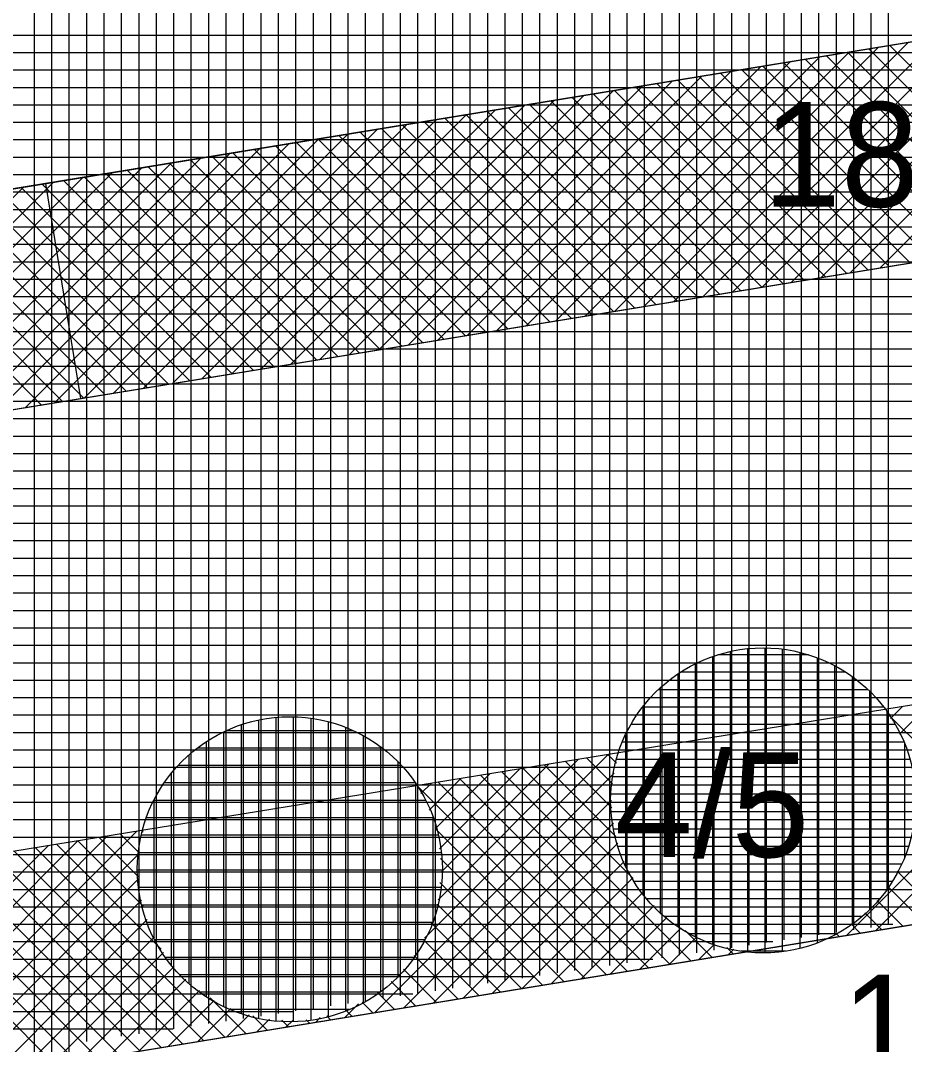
# Model space of a CAD drawing. Extents: x -566461 to -565198, y -1096301 to -1095707.
# Drawn here: x -565580.22 to -565570.08, y -1095882.39 to -1095870.64 of the extents above; entities that cross this region are included whole.
import ezdxf

# ---------------------------------------------------------------- set-up
doc = ezdxf.new("R2010")
doc.units = 0
for name, color, linetype in [('Vrstva 1', 7, 'Continuous'), ('Vrstva 13', 7, 'Continuous'), ('Vrstva 40', 7, 'Continuous'), ('Vrstva 41', 7, 'Continuous'), ('Vrstva 42', 7, 'Continuous'), ('Vrstva 43', 7, 'Continuous'), ('Vrstva 44', 7, 'Continuous')]:
    doc.layers.add(name, color=color, linetype=linetype)

msp = doc.modelspace()

# ---------------------------------------------------------------- linework, layer by layer
at = {"layer": 'Vrstva 1'}
msp.add_line((-565585.92, -1095883.62), (-565568.01, -1095880.69), dxfattribs=at)
at = {"layer": 'Vrstva 13'}
for p, q in [((-565587.281, -1095873.714), (-565569.078, -1095870.738)), ((-565586.878, -1095876.181), (-565568.675, -1095873.205))]:
    msp.add_line(p, q, dxfattribs=at)
at = {"layer": 'Vrstva 41'}
for p, q in [((-565570.359, -1095873.48), (-565567.535, -1095870.656)), ((-565572.387, -1095873.811), (-565569.36, -1095870.784)), ((-565572.049, -1095873.756), (-565569.029, -1095870.735)), ((-565571.711, -1095873.701), (-565568.73, -1095870.719)), ((-565571.373, -1095873.646), (-565568.431, -1095870.704)), ((-565571.035, -1095873.59), (-565568.132, -1095870.688)), ((-565570.697, -1095873.535), (-565567.834, -1095870.672)), ((-565573.063, -1095873.922), (-565570.036, -1095870.895)), ((-565572.725, -1095873.866), (-565569.698, -1095870.839)), ((-565573.739, -1095874.032), (-565570.713, -1095871.005)), ((-565573.401, -1095873.977), (-565570.375, -1095870.95)), ((-565568.543, -1095873.198), (-565570.732, -1095871.008)), ((-565568.274, -1095873.184), (-565570.489, -1095870.969)), ((-565568.005, -1095873.17), (-565570.246, -1095870.929)), ((-565574.416, -1095874.143), (-565571.389, -1095871.116)), ((-565574.078, -1095874.087), (-565571.051, -1095871.061)), ((-565569.284, -1095873.305), (-565571.461, -1095871.128)), ((-565569.041, -1095873.265), (-565571.218, -1095871.088)), ((-565568.798, -1095873.225), (-565570.975, -1095871.048)), ((-565575.092, -1095874.253), (-565572.065, -1095871.226)), ((-565574.754, -1095874.198), (-565571.727, -1095871.171)), ((-565570.014, -1095873.424), (-565572.191, -1095871.247)), ((-565569.771, -1095873.384), (-565571.948, -1095871.207)), ((-565569.528, -1095873.344), (-565571.704, -1095871.167)), ((-565575.768, -1095874.363), (-565572.741, -1095871.337)), ((-565575.43, -1095874.308), (-565572.403, -1095871.282)), ((-565570.743, -1095873.543), (-565572.92, -1095871.366)), ((-565570.5, -1095873.503), (-565572.677, -1095871.326)), ((-565570.257, -1095873.463), (-565572.434, -1095871.287)), ((-565576.444, -1095874.474), (-565573.418, -1095871.447)), ((-565576.106, -1095874.419), (-565573.08, -1095871.392)), ((-565571.473, -1095873.662), (-565573.649, -1095871.485)), ((-565571.23, -1095873.622), (-565573.406, -1095871.446)), ((-565570.986, -1095873.582), (-565573.163, -1095871.406)), ((-565577.12, -1095874.584), (-565574.094, -1095871.558)), ((-565576.782, -1095874.529), (-565573.756, -1095871.503)), ((-565572.202, -1095873.781), (-565574.379, -1095871.605)), ((-565571.959, -1095873.741), (-565574.135, -1095871.565)), ((-565571.716, -1095873.702), (-565573.892, -1095871.525)), ((-565578.134, -1095874.75), (-565575.108, -1095871.724)), ((-565577.796, -1095874.695), (-565574.77, -1095871.669)), ((-565577.458, -1095874.639), (-565574.432, -1095871.613)), ((-565572.932, -1095873.9), (-565575.108, -1095871.724)), ((-565572.688, -1095873.86), (-565574.865, -1095871.684)), ((-565572.445, -1095873.821), (-565574.622, -1095871.644)), ((-565578.81, -1095874.86), (-565575.784, -1095871.834)), ((-565578.472, -1095874.805), (-565575.446, -1095871.779)), ((-565573.661, -1095874.019), (-565575.837, -1095871.843)), ((-565573.418, -1095873.98), (-565575.594, -1095871.803)), ((-565573.175, -1095873.94), (-565575.351, -1095871.764)), ((-565579.486, -1095874.971), (-565576.461, -1095871.945)), ((-565579.148, -1095874.915), (-565576.123, -1095871.89)), ((-565574.39, -1095874.138), (-565576.566, -1095871.962)), ((-565574.147, -1095874.099), (-565576.323, -1095871.923)), ((-565573.904, -1095874.059), (-565576.08, -1095871.883)), ((-565580.162, -1095875.081), (-565577.137, -1095872.056)), ((-565579.824, -1095875.026), (-565576.799, -1095872)), ((-565574.877, -1095874.218), (-565577.053, -1095872.042)), ((-565574.633, -1095874.178), (-565576.81, -1095872.002)), ((-565580.839, -1095875.191), (-565577.813, -1095872.166)), ((-565580.5, -1095875.136), (-565577.475, -1095872.111)), ((-565575.606, -1095874.337), (-565577.782, -1095872.161)), ((-565575.363, -1095874.297), (-565577.539, -1095872.121)), ((-565575.12, -1095874.257), (-565577.296, -1095872.082)), ((-565581.515, -1095875.302), (-565578.489, -1095872.277)), ((-565581.177, -1095875.247), (-565578.151, -1095872.221)), ((-565576.335, -1095874.456), (-565578.511, -1095872.28)), ((-565576.092, -1095874.416), (-565578.268, -1095872.24)), ((-565575.849, -1095874.377), (-565578.025, -1095872.201)), ((-565582.191, -1095875.412), (-565579.166, -1095872.387)), ((-565581.853, -1095875.357), (-565578.828, -1095872.332)), ((-565577.065, -1095874.575), (-565579.241, -1095872.399)), ((-565576.822, -1095874.535), (-565578.997, -1095872.36)), ((-565576.579, -1095874.496), (-565578.754, -1095872.32)), ((-565582.867, -1095875.523), (-565579.842, -1095872.498)), ((-565582.529, -1095875.467), (-565579.504, -1095872.443)), ((-565577.794, -1095874.694), (-565579.97, -1095872.519)), ((-565577.551, -1095874.655), (-565579.727, -1095872.479)), ((-565577.308, -1095874.615), (-565579.484, -1095872.439)), ((-565583.205, -1095875.578), (-565580.18, -1095872.553)), ((-565578.524, -1095874.813), (-565580.699, -1095872.638)), ((-565578.281, -1095874.774), (-565580.456, -1095872.598)), ((-565578.037, -1095874.734), (-565580.213, -1095872.558)), ((-565579.253, -1095874.933), (-565581.428, -1095872.757)), ((-565579.01, -1095874.893), (-565581.185, -1095872.717)), ((-565578.767, -1095874.853), (-565580.942, -1095872.678)), ((-565579.982, -1095875.052), (-565582.158, -1095872.876)), ((-565579.739, -1095875.012), (-565581.915, -1095872.837)), ((-565579.496, -1095874.972), (-565581.672, -1095872.797)), ((-565570.745, -1095881.138), (-565567.783, -1095878.175)), ((-565570.407, -1095881.082), (-565567.754, -1095878.428)), ((-565570.238, -1095878.65), (-565570.1, -1095878.513)), ((-565570.136, -1095878.831), (-565569.763, -1095878.458)), ((-565568.154, -1095880.714), (-565570.276, -1095878.591)), ((-565575.586, -1095881.169), (-565573.479, -1095879.062)), ((-565575.43, -1095880.731), (-565573.817, -1095879.117)), ((-565573.429, -1095879.399), (-565573.725, -1095879.102)), ((-565573.384, -1095879.161), (-565573.482, -1095879.063)), ((-565575.411, -1095880.146), (-565574.492, -1095879.227)), ((-565575.397, -1095880.415), (-565574.154, -1095879.172)), ((-565573.191, -1095880.485), (-565574.455, -1095879.221)), ((-565573.388, -1095880.005), (-565574.211, -1095879.182)), ((-565573.435, -1095879.675), (-565573.968, -1095879.142)), ((-565576.156, -1095882.023), (-565573.409, -1095879.276)), ((-565575.532, -1095879.702), (-565575.168, -1095879.337)), ((-565575.46, -1095879.912), (-565574.83, -1095879.282)), ((-565573.016, -1095881.509), (-565575.184, -1095879.34)), ((-565572.772, -1095881.469), (-565574.941, -1095879.3)), ((-565572.529, -1095881.429), (-565574.698, -1095879.261)), ((-565573.502, -1095881.588), (-565575.671, -1095879.419)), ((-565575.626, -1095879.512), (-565575.506, -1095879.392)), ((-565573.259, -1095881.549), (-565575.428, -1095879.38)), ((-565575.818, -1095881.967), (-565573.44, -1095879.589)), ((-565581.096, -1095882.154), (-565578.884, -1095879.942)), ((-565578.812, -1095879.955), (-565578.833, -1095879.934)), ((-565575.48, -1095881.912), (-565573.418, -1095879.85)), ((-565573.745, -1095881.628), (-565575.459, -1095879.914)), ((-565580.915, -1095881.691), (-565579.222, -1095879.997)), ((-565580.875, -1095881.368), (-565579.56, -1095880.052)), ((-565578.812, -1095880.803), (-565579.563, -1095880.053)), ((-565578.862, -1095880.471), (-565579.32, -1095880.013)), ((-565578.856, -1095880.194), (-565579.076, -1095879.973)), ((-565580.879, -1095881.089), (-565579.897, -1095880.107)), ((-565578.12, -1095882.344), (-565580.293, -1095880.171)), ((-565577.877, -1095882.304), (-565580.049, -1095880.132)), ((-565578.604, -1095881.295), (-565579.806, -1095880.092)), ((-565575.142, -1095881.857), (-565573.367, -1095880.082)), ((-565581.567, -1095882.908), (-565578.857, -1095880.198)), ((-565578.849, -1095882.463), (-565581.022, -1095880.29)), ((-565578.606, -1095882.424), (-565580.779, -1095880.251)), ((-565578.363, -1095882.384), (-565580.536, -1095880.211)), ((-565573.988, -1095881.668), (-565575.4, -1095880.256)), ((-565574.803, -1095881.801), (-565573.293, -1095880.291)), ((-565569.612, -1095880.952), (-565570.163, -1095880.402)), ((-565581.229, -1095882.853), (-565578.861, -1095880.485)), ((-565574.231, -1095881.708), (-565575.409, -1095880.53)), ((-565574.465, -1095881.746), (-565573.196, -1095880.477)), ((-565579.092, -1095882.503), (-565581.02, -1095880.576)), ((-565574.127, -1095881.691), (-565573.082, -1095880.645)), ((-565569.856, -1095880.992), (-565570.269, -1095880.578)), ((-565580.89, -1095882.797), (-565578.83, -1095880.736)), ((-565570.099, -1095881.032), (-565570.393, -1095880.737)), ((-565574.474, -1095881.747), (-565575.441, -1095880.78)), ((-565573.789, -1095881.635), (-565572.95, -1095880.797)), ((-565570.342, -1095881.071), (-565570.533, -1095880.88)), ((-565579.336, -1095882.543), (-565580.896, -1095880.982)), ((-565580.552, -1095882.742), (-565578.767, -1095880.956)), ((-565574.717, -1095881.787), (-565575.508, -1095880.996)), ((-565573.451, -1095881.58), (-565572.803, -1095880.933)), ((-565570.585, -1095881.111), (-565570.69, -1095881.006)), ((-565573.113, -1095881.525), (-565572.64, -1095881.052)), ((-565572.286, -1095881.39), (-565572.595, -1095881.081)), ((-565570.828, -1095881.151), (-565570.864, -1095881.115)), ((-565580.214, -1095882.687), (-565578.682, -1095881.154)), ((-565574.96, -1095881.827), (-565575.597, -1095881.191)), ((-565572.774, -1095881.469), (-565572.459, -1095881.154)), ((-565572.436, -1095881.414), (-565572.259, -1095881.237)), ((-565579.579, -1095882.583), (-565580.867, -1095881.294)), ((-565579.876, -1095882.631), (-565578.579, -1095881.334)), ((-565572.043, -1095881.35), (-565572.115, -1095881.278)), ((-565572.098, -1095881.359), (-565572.035, -1095881.296)), ((-565575.203, -1095881.867), (-565575.703, -1095881.367)), ((-565579.822, -1095882.622), (-565580.894, -1095881.55)), ((-565579.538, -1095882.576), (-565578.458, -1095881.496)), ((-565575.446, -1095881.907), (-565575.826, -1095881.526)), ((-565579.2, -1095882.521), (-565578.321, -1095881.642)), ((-565575.689, -1095881.946), (-565575.966, -1095881.669)), ((-565578.861, -1095882.465), (-565578.168, -1095881.771)), ((-565575.932, -1095881.986), (-565576.124, -1095881.795)), ((-565578.523, -1095882.41), (-565577.998, -1095881.884)), ((-565577.634, -1095882.264), (-565578.045, -1095881.854)), ((-565576.494, -1095882.078), (-565576.341, -1095881.924)), ((-565576.176, -1095882.026), (-565576.299, -1095881.903)), ((-565578.185, -1095882.355), (-565577.808, -1095881.978)), ((-565577.847, -1095882.299), (-565577.598, -1095882.05)), ((-565577.391, -1095882.225), (-565577.553, -1095882.062)), ((-565576.662, -1095882.105), (-565576.705, -1095882.062)), ((-565576.419, -1095882.066), (-565576.491, -1095881.993)), ((-565577.509, -1095882.244), (-565577.364, -1095882.099)), ((-565577.148, -1095882.185), (-565577.221, -1095882.112)), ((-565577.171, -1095882.189), (-565577.097, -1095882.115)), ((-565576.905, -1095882.145), (-565576.944, -1095882.106)), ((-565576.832, -1095882.133), (-565576.78, -1095882.081))]:
    msp.add_line(p, q, dxfattribs=at)
at = {"layer": 'Vrstva 42'}
msp.add_line((-565579.934, -1095872.513), (-565579.531, -1095874.98), dxfattribs=at)
for points in [[(-565642.542, -1095875.552), (-565642.365, -1095878.081), (-565630.354, -1095879.235), (-565609.886, -1095878.768), (-565587.002, -1095876.198), (-565568.675, -1095873.205), (-565520.341, -1095870.651), (-565520.014, -1095868.13), (-565569.078, -1095870.738), (-565587.281, -1095873.714), (-565610.165, -1095876.284), (-565630.41, -1095876.736)], [(-565642.468, -1095883.093), (-565642.56, -1095885.56), (-565639.56, -1095885.89), (-565630.78, -1095886.75), (-565609.49, -1095886.27), (-565595.88, -1095884.74), (-565585.92, -1095883.62), (-565568.01, -1095880.69), (-565521.32, -1095878.21), (-565520.95, -1095875.75), (-565568.143, -1095878.194), (-565586.324, -1095881.153), (-565609.769, -1095883.786), (-565630.836, -1095884.251)]]:
    msp.add_lwpolyline(points, close=True, dxfattribs=at)
at = {"layer": 'Vrstva 43'}
for p, q in [((-565570.86, -1095881.104), (-565570.86, -1095865.963)), ((-565570.66, -1095881.075), (-565570.66, -1095865.93)), ((-565570.46, -1095881.046), (-565570.46, -1095865.897)), ((-565570.26, -1095881.017), (-565570.26, -1095865.865)), ((-565571.46, -1095881.191), (-565571.46, -1095866.061)), ((-565571.26, -1095881.162), (-565571.26, -1095866.028)), ((-565571.06, -1095881.133), (-565571.06, -1095865.995)), ((-565572.26, -1095881.308), (-565572.26, -1095866.192)), ((-565572.06, -1095881.279), (-565572.06, -1095866.159)), ((-565571.86, -1095881.249), (-565571.86, -1095866.126)), ((-565571.66, -1095881.22), (-565571.66, -1095866.094)), ((-565573.06, -1095881.424), (-565573.06, -1095866.322)), ((-565572.86, -1095881.395), (-565572.86, -1095866.29)), ((-565572.66, -1095881.366), (-565572.66, -1095866.257)), ((-565572.46, -1095881.337), (-565572.46, -1095866.224)), ((-565573.66, -1095881.511), (-565573.66, -1095866.42)), ((-565573.46, -1095881.482), (-565573.46, -1095866.388)), ((-565573.26, -1095881.453), (-565573.26, -1095866.355)), ((-565574.46, -1095881.627), (-565574.46, -1095866.551)), ((-565574.26, -1095881.598), (-565574.26, -1095866.519)), ((-565574.06, -1095881.569), (-565574.06, -1095866.486)), ((-565573.86, -1095881.54), (-565573.86, -1095866.453)), ((-565575.06, -1095881.714), (-565575.06, -1095866.649)), ((-565574.86, -1095881.685), (-565574.86, -1095866.617)), ((-565574.66, -1095881.656), (-565574.66, -1095866.584)), ((-565575.86, -1095881.831), (-565575.86, -1095866.78)), ((-565575.66, -1095881.802), (-565575.66, -1095866.747)), ((-565575.46, -1095881.773), (-565575.46, -1095866.715)), ((-565575.26, -1095881.744), (-565575.26, -1095866.682)), ((-565576.66, -1095881.947), (-565576.66, -1095866.911)), ((-565576.46, -1095881.918), (-565576.46, -1095866.878)), ((-565576.26, -1095881.889), (-565576.26, -1095866.846)), ((-565576.06, -1095881.86), (-565576.06, -1095866.813)), ((-565577.26, -1095882.034), (-565577.26, -1095867.009)), ((-565577.06, -1095882.005), (-565577.06, -1095866.976)), ((-565576.86, -1095881.976), (-565576.86, -1095866.944)), ((-565578.06, -1095882.15), (-565578.06, -1095867.14)), ((-565577.86, -1095882.121), (-565577.86, -1095867.107)), ((-565577.66, -1095882.092), (-565577.66, -1095867.074)), ((-565577.46, -1095882.063), (-565577.46, -1095867.042)), ((-565578.66, -1095882.238), (-565578.66, -1095867.238)), ((-565578.46, -1095882.209), (-565578.46, -1095867.205)), ((-565578.26, -1095882.18), (-565578.26, -1095867.173)), ((-565579.46, -1095882.354), (-565579.46, -1095867.369)), ((-565579.26, -1095882.325), (-565579.26, -1095867.336)), ((-565579.06, -1095882.296), (-565579.06, -1095867.303)), ((-565578.86, -1095882.267), (-565578.86, -1095867.271)), ((-565580.06, -1095882.661), (-565580.06, -1095867.467)), ((-565579.86, -1095882.629), (-565579.86, -1095867.434)), ((-565579.66, -1095882.596), (-565579.66, -1095867.401)), ((-565606.226, -1095870.81), (-565520.361, -1095870.81)), ((-565608.007, -1095871.01), (-565520.387, -1095871.01)), ((-565609.788, -1095871.21), (-565520.413, -1095871.21)), ((-565615.878, -1095871.41), (-565520.439, -1095871.41)), ((-565624.842, -1095871.61), (-565520.465, -1095871.61)), ((-565642.236, -1095871.81), (-565520.491, -1095871.81)), ((-565642.24, -1095872.01), (-565520.517, -1095872.01)), ((-565642.244, -1095872.21), (-565520.543, -1095872.21)), ((-565642.248, -1095872.41), (-565520.569, -1095872.41)), ((-565642.252, -1095872.61), (-565520.595, -1095872.61)), ((-565642.256, -1095872.81), (-565520.62, -1095872.81)), ((-565642.26, -1095873.01), (-565520.646, -1095873.01)), ((-565642.265, -1095873.21), (-565520.672, -1095873.21)), ((-565642.269, -1095873.41), (-565520.698, -1095873.41)), ((-565642.273, -1095873.61), (-565520.724, -1095873.61)), ((-565642.277, -1095873.81), (-565520.75, -1095873.81)), ((-565642.281, -1095874.01), (-565520.776, -1095874.01)), ((-565642.285, -1095874.21), (-565520.802, -1095874.21)), ((-565642.289, -1095874.41), (-565520.828, -1095874.41)), ((-565642.293, -1095874.61), (-565520.854, -1095874.61)), ((-565642.298, -1095874.81), (-565520.88, -1095874.81)), ((-565642.302, -1095875.01), (-565520.905, -1095875.01)), ((-565642.306, -1095875.21), (-565520.931, -1095875.21)), ((-565642.31, -1095875.41), (-565520.957, -1095875.41)), ((-565642.314, -1095875.61), (-565520.983, -1095875.61)), ((-565642.318, -1095875.81), (-565521.009, -1095875.81)), ((-565642.322, -1095876.01), (-565521.035, -1095876.01)), ((-565642.326, -1095876.21), (-565521.061, -1095876.21)), ((-565642.331, -1095876.41), (-565521.087, -1095876.41)), ((-565642.335, -1095876.61), (-565521.113, -1095876.61)), ((-565642.339, -1095876.81), (-565521.139, -1095876.81)), ((-565642.343, -1095877.01), (-565521.165, -1095877.01)), ((-565642.347, -1095877.21), (-565521.19, -1095877.21)), ((-565642.351, -1095877.41), (-565521.216, -1095877.41)), ((-565642.355, -1095877.61), (-565521.242, -1095877.61)), ((-565642.359, -1095877.81), (-565521.268, -1095877.81)), ((-565642.364, -1095878.01), (-565521.294, -1095878.01)), ((-565642.368, -1095878.21), (-565521.32, -1095878.21)), ((-565642.372, -1095878.41), (-565525.085, -1095878.41)), ((-565642.376, -1095878.61), (-565528.851, -1095878.61)), ((-565642.38, -1095878.81), (-565532.616, -1095878.81)), ((-565642.384, -1095879.01), (-565536.381, -1095879.01)), ((-565642.388, -1095879.21), (-565540.147, -1095879.21)), ((-565642.392, -1095879.41), (-565543.912, -1095879.41)), ((-565642.397, -1095879.61), (-565547.677, -1095879.61)), ((-565642.401, -1095879.81), (-565551.443, -1095879.81)), ((-565642.405, -1095880.01), (-565555.208, -1095880.01)), ((-565642.409, -1095880.21), (-565558.973, -1095880.21)), ((-565642.413, -1095880.41), (-565562.739, -1095880.41)), ((-565642.417, -1095880.61), (-565566.504, -1095880.61)), ((-565642.421, -1095880.81), (-565568.836, -1095880.81)), ((-565642.425, -1095881.01), (-565570.212, -1095881.01)), ((-565642.43, -1095881.21), (-565571.588, -1095881.21)), ((-565642.434, -1095881.41), (-565572.965, -1095881.41)), ((-565642.438, -1095881.61), (-565574.341, -1095881.61)), ((-565642.442, -1095881.81), (-565575.717, -1095881.81)), ((-565642.446, -1095882.01), (-565577.094, -1095882.01)), ((-565642.45, -1095882.21), (-565578.47, -1095882.21))]:
    msp.add_line(p, q, dxfattribs=at)
msp.add_lwpolyline([(-565639.56, -1095885.89), (-565630.78, -1095886.75), (-565609.49, -1095886.27), (-565595.88, -1095884.74), (-565585.92, -1095883.62), (-565568.01, -1095880.69), (-565521.32, -1095878.21), (-565519.36, -1095863.08), (-565522.03, -1095863.23), (-565569.62, -1095865.76), (-565587.97, -1095868.76), (-565610.5, -1095871.29), (-565630.22, -1095871.73), (-565642.21, -1095870.56), (-565642.52, -1095885.6), (-565645.08, -1096008.78), (-565642.11, -1096010.51)], close=True, dxfattribs=at)
at = {"layer": 'Vrstva 44'}
for p, q in [((-565572.28, -1095877.941), (-565572.28, -1095881.239)), ((-565571.178, -1095877.92), (-565572.218, -1095877.92)), ((-565572.08, -1095877.884), (-565572.08, -1095881.298)), ((-565571.88, -1095877.851), (-565571.88, -1095881.329)), ((-565571.68, -1095877.84), (-565571.68, -1095881.338)), ((-565571.48, -1095877.855), (-565571.48, -1095881.324)), ((-565571.28, -1095877.893), (-565571.28, -1095881.288)), ((-565572.48, -1095878.024), (-565572.48, -1095881.155)), ((-565571.08, -1095877.955), (-565571.08, -1095881.226)), ((-565570.88, -1095878.044), (-565570.88, -1095881.134)), ((-565572.68, -1095878.142), (-565572.68, -1095881.038)), ((-565570.752, -1095878.12), (-565572.648, -1095878.12)), ((-565570.68, -1095878.17), (-565570.68, -1095881.01)), ((-565572.88, -1095878.299), (-565572.88, -1095880.88)), ((-565570.498, -1095878.32), (-565572.903, -1095878.32)), ((-565570.48, -1095878.336), (-565570.48, -1095880.842)), ((-565570.318, -1095878.52), (-565573.083, -1095878.52)), ((-565573.08, -1095878.517), (-565573.08, -1095880.663)), ((-565577.29, -1095878.638), (-565577.29, -1095882.121)), ((-565577.09, -1095878.631), (-565577.09, -1095882.128)), ((-565576.89, -1095878.648), (-565576.89, -1095882.112)), ((-565570.28, -1095878.57), (-565570.28, -1095880.611)), ((-565577.69, -1095878.724), (-565577.69, -1095882.036)), ((-565577.49, -1095878.669), (-565577.49, -1095882.092)), ((-565576.69, -1095878.688), (-565576.69, -1095882.073)), ((-565576.49, -1095878.753), (-565576.49, -1095882.007)), ((-565570.183, -1095878.72), (-565573.217, -1095878.72)), ((-565577.89, -1095878.805), (-565577.89, -1095881.955)), ((-565576.403, -1095878.79), (-565577.857, -1095878.79)), ((-565576.29, -1095878.846), (-565576.29, -1095881.913)), ((-565573.28, -1095878.839), (-565573.28, -1095880.339)), ((-565576.07, -1095878.99), (-565578.193, -1095878.99)), ((-565578.09, -1095878.918), (-565578.09, -1095881.843)), ((-565576.09, -1095878.975), (-565576.09, -1095881.787)), ((-565570.085, -1095878.92), (-565573.315, -1095878.92)), ((-565570.08, -1095878.932), (-565570.08, -1095880.247)), ((-565578.29, -1095879.072), (-565578.29, -1095881.688)), ((-565570.016, -1095879.12), (-565573.384, -1095879.12)), ((-565575.85, -1095879.19), (-565578.411, -1095879.19)), ((-565575.89, -1095879.146), (-565575.89, -1095881.612)), ((-565578.49, -1095879.282), (-565578.49, -1095881.479)), ((-565569.973, -1095879.32), (-565573.429, -1095879.32)), ((-565575.687, -1095879.39), (-565578.571, -1095879.39)), ((-565575.69, -1095879.386), (-565575.69, -1095881.371)), ((-565575.571, -1095879.59), (-565578.69, -1095879.59)), ((-565578.69, -1095879.591), (-565578.69, -1095881.169)), ((-565569.952, -1095879.52), (-565573.448, -1095879.52)), ((-565575.484, -1095879.79), (-565578.777, -1095879.79)), ((-565575.49, -1095879.775), (-565575.49, -1095880.991)), ((-565569.955, -1095879.72), (-565573.443, -1095879.72)), ((-565569.983, -1095879.92), (-565573.417, -1095879.92)), ((-565575.425, -1095879.99), (-565578.835, -1095879.99)), ((-565570.034, -1095880.12), (-565573.366, -1095880.12)), ((-565575.391, -1095880.19), (-565578.868, -1095880.19)), ((-565575.382, -1095880.39), (-565578.878, -1095880.39)), ((-565570.111, -1095880.32), (-565573.29, -1095880.32)), ((-565570.219, -1095880.52), (-565573.18, -1095880.52)), ((-565575.395, -1095880.59), (-565578.866, -1095880.59)), ((-565570.366, -1095880.72), (-565573.035, -1095880.72)), ((-565575.43, -1095880.79), (-565578.831, -1095880.79)), ((-565575.49, -1095880.99), (-565578.768, -1095880.99)), ((-565570.565, -1095880.92), (-565572.834, -1095880.92)), ((-565570.855, -1095881.12), (-565572.546, -1095881.12)), ((-565575.581, -1095881.19), (-565578.679, -1095881.19)), ((-565571.444, -1095881.32), (-565571.954, -1095881.32)), ((-565575.703, -1095881.39), (-565578.559, -1095881.39)), ((-565575.868, -1095881.59), (-565578.392, -1095881.59)), ((-565576.094, -1095881.79), (-565578.163, -1095881.79)), ((-565576.449, -1095881.99), (-565577.813, -1095881.99))]:
    msp.add_line(p, q, dxfattribs=at)
for centre in [(-565571.7, -1095879.59), (-565577.13, -1095880.38)]:
    msp.add_circle(centre, 1.75, dxfattribs=at)

# ---------------------------------------------------------------- texts
at = {"layer": 'Vrstva 40'}
for s, p in [('18/40', (-565571.7, -1095872.78)), ('4/5', (-565573.4, -1095880.24)), ('11/40', (-565570.8, -1095882.79))]:
    msp.add_text(s, height=1.2, dxfattribs=at).set_placement(p)

doc.saveas('drawing.dxf')
